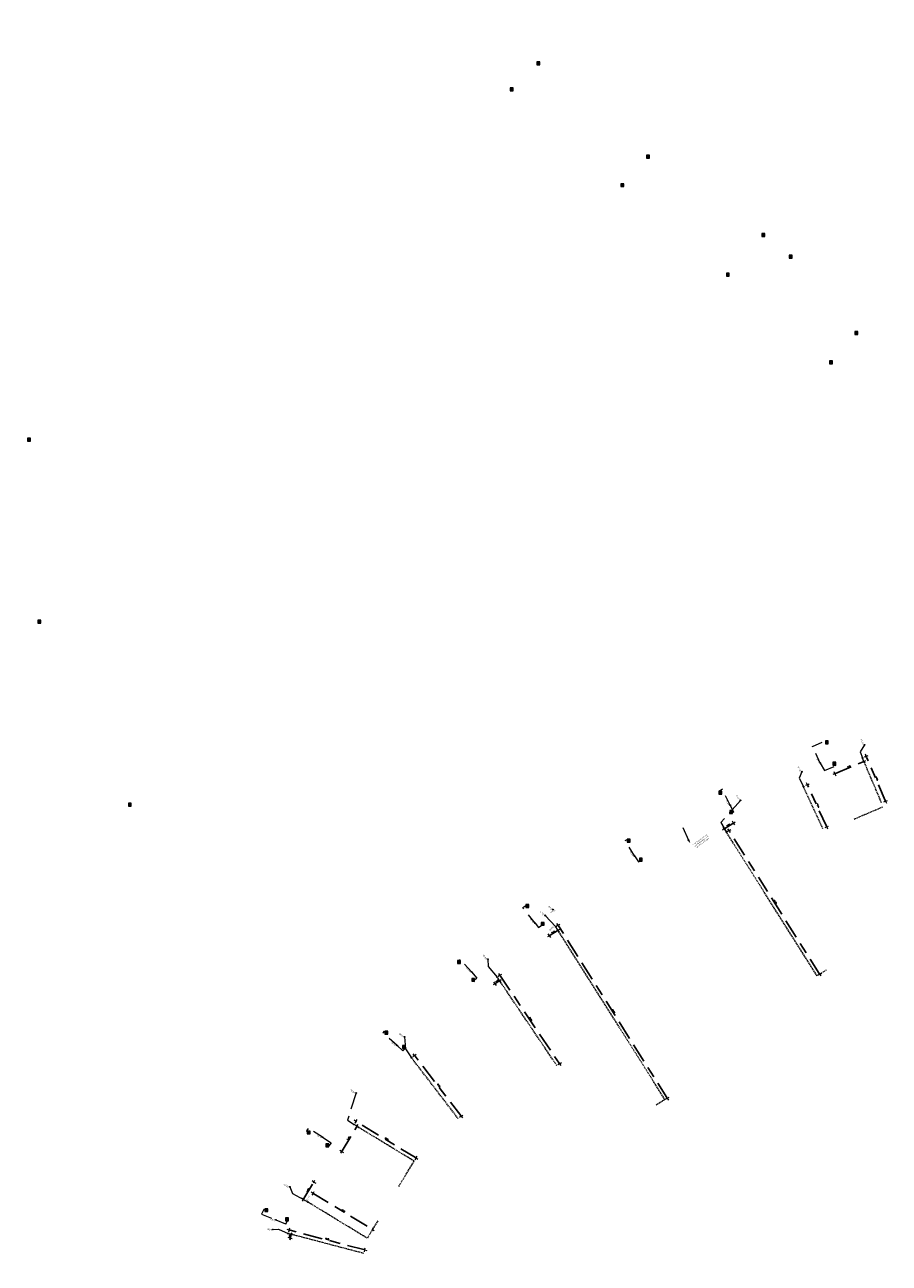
# Model space of a CAD drawing. Header units: inches. Extents: x 0 to 191500, y 0 to 342750.
# Tile 435 of 547: x 188369 to 188574, y 333608 to 333902. Entities that reach past the tile are written whole.
import ezdxf
from ezdxf.enums import TextEntityAlignment as Align

# ---------------------------------------------------------------- set-up
doc = ezdxf.new("R2010")
doc.units = ezdxf.units.IN
doc.header["$MEASUREMENT"] = 0
for name, pattern in [('RI-GWA_HUISAANSLUITING', [23, 4, -1.8, 2.6, -1.8, 4.6, -1.8, 4.6, -1.8]), ('RI-HWA_KOLKAANSLUITING', [4.3, 2.5, -1.8]), ('STIPPELFIJN', [0.375, 0.25, -0.125])]:
    doc.linetypes.add(name, pattern=pattern)
doc.layers.get('0').update_dxf_attribs({"lineweight": 20})
doc.layers.get('DefPoints').update_dxf_attribs({"lineweight": 20})
for name, color, linetype, lineweight in [('ECW', 150, 'Continuous', 20), ('LOODLIJN', 11, 'STIPPELFIJN', 20), ('N-WE-RI-GWA-MAATVOERING-T25', 30, 'RI-GWA_HUISAANSLUITING', 20), ('N-WE-RI-GWA_HUISAANSLUITING', 30, 'RI-GWA_HUISAANSLUITING', 20), ('N-WE-RI-GWA_RIOOLPUT_ONTSTOPPINGSPUT-G', 30, 'Continuous', 20), ('N-WE-RI-HWA_KOLK-S', 150, 'Continuous', 20), ('N-WE-RI-HWA_KOLKAANSLUITING', 150, 'RI-HWA_KOLKAANSLUITING', 20), ('N-WE-RI-INLAAT', 7, 'Continuous', 20), ('Tekst algemeen', 7, 'Continuous', 20)]:
    doc.layers.add(name, color=color, linetype=linetype, lineweight=lineweight)
doc.styles.add('ISO', font='isocpeur.ttf', dxfattribs={"height": 2.5})
doc.styles.add('JaJo Maatvoering', font='romans.shx')
doc.styles.add('Tahoma', font='tahoma.ttf')
doc.dimstyles.new('JaJo 1_200', dxfattribs={"dimtxt": 0.24, "dimasz": 0.2, "dimexe": 1.5, "dimexo": 5, "dimgap": 0.1, "dimtad": 1, "dimzin": 0, "dimdsep": 46, "dimtxsty": 'JaJo Maatvoering', "dimblk": 'JaJo Maatvoering', "dimcen": 0, "dimdle": 1.25, "dimse1": 1, "dimse2": 1, "dimclrd": 1, "dimclre": 1, "dimclrt": 2, "dimadec": 1, "dimazin": 0, "dimtm": 1e-09, "dimtfac": 1.566667, "dimtix": 1, "dimtmove": 2, "dimatfit": 3, "dimfxl": 1.5, "dimtolj": 1, "dimtzin": 0, "dimarcsym": 0})
picture_1 = doc.add_image_def('image1.ecw', size_in_pixel=(220000, 285000))

# ---------------------------------------------------------------- blocks, each defined once
blk = doc.blocks.new('*U5866')
at = {"const_width": 0.1}
blk.add_lwpolyline([(-0.05, 0, 1), (0.05, 0, 1)], format="xyb", close=True, dxfattribs=at)
blk = doc.blocks.new('*U5869')
at = {"const_width": 0.1}
blk.add_lwpolyline([(-0.05, 0, 1), (0.05, 0, 1)], format="xyb", close=True, dxfattribs=at)
blk = doc.blocks.new('*U5872')
at = {"const_width": 0.1}
blk.add_lwpolyline([(-0.05, 0, 1), (0.05, 0, 1)], format="xyb", close=True, dxfattribs=at)
blk = doc.blocks.new('*U5875')
at = {"const_width": 0.1}
blk.add_lwpolyline([(-0.05, 0, 1), (0.05, 0, 1)], format="xyb", close=True, dxfattribs=at)
blk = doc.blocks.new('*U5878')
at = {"const_width": 0.1}
blk.add_lwpolyline([(-0.05, 0, 1), (0.05, 0, 1)], format="xyb", close=True, dxfattribs=at)
blk = doc.blocks.new('*U5818')
at = {"const_width": 0.1}
blk.add_lwpolyline([(-0.05, 0, 1), (0.05, 0, 1)], format="xyb", close=True, dxfattribs=at)
blk = doc.blocks.new('*U5821')
at = {"const_width": 0.1}
blk.add_lwpolyline([(-0.05, 0, 1), (0.05, 0, 1)], format="xyb", close=True, dxfattribs=at)
blk = doc.blocks.new('*U5824')
at = {"const_width": 0.1}
blk.add_lwpolyline([(-0.05, 0, 1), (0.05, 0, 1)], format="xyb", close=True, dxfattribs=at)
blk = doc.blocks.new('*U5827')
at = {"const_width": 0.1}
blk.add_lwpolyline([(-0.05, 0, 1), (0.05, 0, 1)], format="xyb", close=True, dxfattribs=at)
blk = doc.blocks.new('*U5830')
at = {"const_width": 0.1}
blk.add_lwpolyline([(-0.05, 0, 1), (0.05, 0, 1)], format="xyb", close=True, dxfattribs=at)
blk = doc.blocks.new('*U5833')
at = {"const_width": 0.1}
blk.add_lwpolyline([(-0.05, 0, 1), (0.05, 0, 1)], format="xyb", close=True, dxfattribs=at)
blk = doc.blocks.new('*U5836')
at = {"const_width": 0.1}
blk.add_lwpolyline([(-0.05, 0, 1), (0.05, 0, 1)], format="xyb", close=True, dxfattribs=at)
blk = doc.blocks.new('*U5710')
at = {"const_width": 0.1}
blk.add_lwpolyline([(-0.05, 0, 1), (0.05, 0, 1)], format="xyb", close=True, dxfattribs=at)
blk = doc.blocks.new('*U5713')
at = {"const_width": 0.1}
blk.add_lwpolyline([(-0.05, 0, 1), (0.05, 0, 1)], format="xyb", close=True, dxfattribs=at)
blk = doc.blocks.new('*U5716')
at = {"const_width": 0.1}
blk.add_lwpolyline([(-0.05, 0, 1), (0.05, 0, 1)], format="xyb", close=True, dxfattribs=at)
blk = doc.blocks.new('*U5719')
at = {"const_width": 0.1}
blk.add_lwpolyline([(-0.05, 0, 1), (0.05, 0, 1)], format="xyb", close=True, dxfattribs=at)
blk = doc.blocks.new('*U5779')
at = {"const_width": 0.1}
blk.add_lwpolyline([(-0.05, 0, 1), (0.05, 0, 1)], format="xyb", close=True, dxfattribs=at)
blk = doc.blocks.new('*U5764')
at = {"const_width": 0.1}
blk.add_lwpolyline([(-0.05, 0, 1), (0.05, 0, 1)], format="xyb", close=True, dxfattribs=at)
blk = doc.blocks.new('JaJo Maatvoering')
at = {"color": 0}
for p, q in [((-1, 0), (0, 0)), ((0, 0), (0, 2.5)), ((0, 0), (2.5, 0)), ((0, 0), (0, -2.5))]:
    blk.add_line(p, q, dxfattribs=at)
at = {"color": 0, "const_width": 0.5}
blk.add_lwpolyline([(-0.25, 0, 1), (0.25, 0, 1)], format="xyb", close=True, dxfattribs=at)
blk = doc.blocks.new('*D5917')
at = {"layer": 'DefPoints', "color": 0, "transparency": 16777216}
for p in [(188567.99, 333728.15), (188568.91, 333728.54), (188572.55, 333717.48)]:
    blk.add_point(p, dxfattribs=at)
at = {"layer": 'N-WE-RI-GWA-MAATVOERING-T25', "color": 1, "lineweight": -2, "transparency": 16777216}
blk.add_line((188573.39, 333718.05), (188568.99, 333728.35), dxfattribs=at)
at = {"layer": 'N-WE-RI-GWA-MAATVOERING-T25', "color": 1, "lineweight": -2, "transparency": 16777216, "xscale": 0.2, "yscale": 0.2, "zscale": 0.2}
for p, rotation in [((188568.91, 333728.54), 113.1446185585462), ((188573.47, 333717.87), 293.1446185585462)]:
    blk.add_blockref('JaJo Maatvoering', p, dxfattribs=dict(at, rotation=rotation))
at = {"layer": 'N-WE-RI-GWA-MAATVOERING-T25', "color": 2, "transparency": 16777216, "insert": (188571.39, 333723.29), "char_height": 0.24, "attachment_point": 5, "rotation": 293.1446, "style": 'JaJo Maatvoering'}
blk.add_mtext('\\A1;11.60', dxfattribs=at)
blk = doc.blocks.new('*D5918')
at = {"layer": 'DefPoints', "color": 0, "transparency": 16777216}
for p in [(188568.35, 333727.32), (188572.92, 333716.57), (188566.02, 333713.64)]:
    blk.add_point(p, dxfattribs=at)
at = {"layer": 'N-WE-RI-GWA-MAATVOERING-T25', "color": 1, "lineweight": -2, "transparency": 16777216}
blk.add_line((188561.63, 333724.46), (188568.16, 333727.24), dxfattribs=at)
at = {"layer": 'N-WE-RI-GWA-MAATVOERING-T25', "color": 1, "lineweight": -2, "transparency": 16777216, "xscale": 0.2, "yscale": 0.2, "zscale": 0.2}
for p, rotation in [((188568.35, 333727.32), 23.04301663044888), ((188561.45, 333724.38), 203.0430166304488)]:
    blk.add_blockref('JaJo Maatvoering', p, dxfattribs=dict(at, rotation=rotation))
at = {"layer": 'N-WE-RI-GWA-MAATVOERING-T25', "color": 2, "transparency": 16777216, "insert": (188564.81, 333726.06), "char_height": 0.24, "attachment_point": 5, "rotation": 23.043, "style": 'JaJo Maatvoering'}
blk.add_mtext('\\A1;7.50', dxfattribs=at)
blk = doc.blocks.new('*D5919')
at = {"layer": 'DefPoints', "color": 0, "transparency": 16777216}
for p in [(188554, 333721.34), (188554.92, 333721.77), (188558.6, 333711.35)]:
    blk.add_point(p, dxfattribs=at)
at = {"layer": 'N-WE-RI-GWA-MAATVOERING-T25', "color": 1, "lineweight": -2, "transparency": 16777216}
blk.add_line((188559.43, 333711.95), (188555, 333721.58), dxfattribs=at)
at = {"layer": 'N-WE-RI-GWA-MAATVOERING-T25', "color": 1, "lineweight": -2, "transparency": 16777216, "xscale": 0.2, "yscale": 0.2, "zscale": 0.2}
for p, rotation in [((188554.92, 333721.77), 114.7096366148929), ((188559.51, 333711.77), 294.7096366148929)]:
    blk.add_blockref('JaJo Maatvoering', p, dxfattribs=dict(at, rotation=rotation))
at = {"layer": 'N-WE-RI-GWA-MAATVOERING-T25', "color": 2, "transparency": 16777216, "insert": (188557.42, 333716.86), "char_height": 0.24, "attachment_point": 5, "rotation": 294.7096, "style": 'JaJo Maatvoering'}
blk.add_mtext('\\A1;11.00', dxfattribs=at)
blk = doc.blocks.new('*D5920')
at = {"layer": 'DefPoints', "color": 0, "transparency": 16777216}
for p in [(188535.71, 333710.5), (188536.34, 333710.9), (188557.22, 333676.42)]:
    blk.add_point(p, dxfattribs=at)
at = {"layer": 'N-WE-RI-GWA-MAATVOERING-T25', "color": 1, "lineweight": -2, "transparency": 16777216}
blk.add_line((188557.74, 333676.99), (188536.45, 333710.73), dxfattribs=at)
at = {"layer": 'N-WE-RI-GWA-MAATVOERING-T25', "color": 1, "lineweight": -2, "transparency": 16777216, "xscale": 0.2, "yscale": 0.2, "zscale": 0.2}
for p, rotation in [((188536.34, 333710.9), 122.2605565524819), ((188557.85, 333676.82), 302.2605565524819)]:
    blk.add_blockref('JaJo Maatvoering', p, dxfattribs=dict(at, rotation=rotation))
at = {"layer": 'N-WE-RI-GWA-MAATVOERING-T25', "color": 2, "transparency": 16777216, "insert": (188547.28, 333693.98), "char_height": 0.24, "attachment_point": 5, "rotation": 302.2606, "style": 'JaJo Maatvoering'}
blk.add_mtext('\\A1;40.30', dxfattribs=at)
blk = doc.blocks.new('*D5921')
at = {"layer": 'DefPoints', "color": 0, "transparency": 16777216}
for p in [(188535.21, 333711.29), (188557.22, 333676.42), (188559.42, 333677.81)]:
    blk.add_point(p, dxfattribs=at)
at = {"layer": 'N-WE-RI-GWA-MAATVOERING-T25', "color": 1, "lineweight": -2, "transparency": 16777216}
blk.add_line((188537.24, 333712.57), (188535.38, 333711.4), dxfattribs=at)
at = {"layer": 'N-WE-RI-GWA-MAATVOERING-T25', "color": 1, "lineweight": -2, "transparency": 16777216, "xscale": 0.2, "yscale": 0.2, "zscale": 0.2}
for p, rotation in [((188535.21, 333711.29), 212.2620016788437), ((188537.41, 333712.68), 32.2620016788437)]:
    blk.add_blockref('JaJo Maatvoering', p, dxfattribs=dict(at, rotation=rotation))
at = {"layer": 'N-WE-RI-GWA-MAATVOERING-T25', "color": 2, "transparency": 16777216, "insert": (188536.19, 333712.17), "char_height": 0.24, "attachment_point": 5, "rotation": 32.262, "style": 'JaJo Maatvoering'}
blk.add_mtext('\\A1;2.60', dxfattribs=at)
blk = doc.blocks.new('*D5922')
at = {"layer": 'DefPoints', "color": 0, "transparency": 16777216}
for p in [(188495.23, 333688.08), (188495.77, 333688.43), (188521.16, 333647.03)]:
    blk.add_point(p, dxfattribs=at)
at = {"layer": 'N-WE-RI-GWA-MAATVOERING-T25', "color": 1, "lineweight": -2, "transparency": 16777216}
blk.add_line((188521.59, 333647.55), (188495.88, 333688.26), dxfattribs=at)
at = {"layer": 'N-WE-RI-GWA-MAATVOERING-T25', "color": 1, "lineweight": -2, "transparency": 16777216, "xscale": 0.2, "yscale": 0.2, "zscale": 0.2}
for p, rotation in [((188495.77, 333688.43), 122.2809564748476), ((188521.7, 333647.38), 302.2809564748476)]:
    blk.add_blockref('JaJo Maatvoering', p, dxfattribs=dict(at, rotation=rotation))
at = {"layer": 'N-WE-RI-GWA-MAATVOERING-T25', "color": 2, "transparency": 16777216, "insert": (188508.92, 333668.02), "char_height": 0.24, "attachment_point": 5, "rotation": 302.281, "style": 'JaJo Maatvoering'}
blk.add_mtext('\\A1;48.55', dxfattribs=at)
blk = doc.blocks.new('*D5923')
at = {"layer": 'DefPoints', "color": 0, "transparency": 16777216}
for p in [(188495.76, 333687.23), (188521.11, 333647.1), (188519.08, 333645.82)]:
    blk.add_point(p, dxfattribs=at)
at = {"layer": 'N-WE-RI-GWA-MAATVOERING-T25', "color": 1, "lineweight": -2, "transparency": 16777216}
blk.add_line((188493.9, 333686.06), (188495.59, 333687.13), dxfattribs=at)
at = {"layer": 'N-WE-RI-GWA-MAATVOERING-T25', "color": 1, "lineweight": -2, "transparency": 16777216, "xscale": 0.2, "yscale": 0.2, "zscale": 0.2}
for p, rotation in [((188495.76, 333687.23), 32.28095647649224), ((188493.73, 333685.95), 212.2809564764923)]:
    blk.add_blockref('JaJo Maatvoering', p, dxfattribs=dict(at, rotation=rotation))
at = {"layer": 'N-WE-RI-GWA-MAATVOERING-T25', "color": 2, "transparency": 16777216, "insert": (188494.63, 333686.78), "char_height": 0.24, "attachment_point": 5, "rotation": 32.281, "style": 'JaJo Maatvoering'}
blk.add_mtext('\\A1;2.40', dxfattribs=at)
blk = doc.blocks.new('*D5924')
at = {"layer": 'DefPoints', "color": 0, "transparency": 16777216}
for p in [(188481.33, 333676.11), (188496.14, 333655.58), (188495.49, 333655.14)]:
    blk.add_point(p, dxfattribs=at)
at = {"layer": 'N-WE-RI-GWA-MAATVOERING-T25', "color": 1, "lineweight": -2, "transparency": 16777216}
blk.add_line((188482.1, 333676.38), (188496.03, 333655.74), dxfattribs=at)
at = {"layer": 'N-WE-RI-GWA-MAATVOERING-T25', "color": 1, "lineweight": -2, "transparency": 16777216, "xscale": 0.2, "yscale": 0.2, "zscale": 0.2}
for p, rotation in [((188481.98, 333676.55), 124.0152324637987), ((188496.14, 333655.58), 304.0152324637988)]:
    blk.add_blockref('JaJo Maatvoering', p, dxfattribs=dict(at, rotation=rotation))
at = {"layer": 'N-WE-RI-GWA-MAATVOERING-T25', "color": 2, "transparency": 16777216, "insert": (188489.24, 333666.19), "char_height": 0.24, "attachment_point": 5, "rotation": 304.0152, "style": 'JaJo Maatvoering'}
blk.add_mtext('\\A1;25.30', dxfattribs=at)
blk = doc.blocks.new('*D5888')
at = {"layer": 'DefPoints', "color": 0, "transparency": 16777216}
for p in [(188481.89, 333675.28), (188494.41, 333654.41), (188495.49, 333655.14)]:
    blk.add_point(p, dxfattribs=at)
at = {"layer": 'N-WE-RI-GWA-MAATVOERING-T25', "color": 1, "lineweight": -2, "transparency": 16777216}
blk.add_line((188480.98, 333674.66), (188481.73, 333675.17), dxfattribs=at)
at = {"layer": 'N-WE-RI-GWA-MAATVOERING-T25', "color": 1, "lineweight": -2, "transparency": 16777216, "xscale": 0.2, "yscale": 0.2, "zscale": 0.2}
for p, rotation in [((188481.89, 333675.28), 34.01523246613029), ((188480.82, 333674.55), 214.0152324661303)]:
    blk.add_blockref('JaJo Maatvoering', p, dxfattribs=dict(at, rotation=rotation))
at = {"layer": 'N-WE-RI-GWA-MAATVOERING-T25', "color": 2, "transparency": 16777216, "insert": (188481.23, 333675.1), "char_height": 0.24, "attachment_point": 5, "rotation": 34.0152, "style": 'JaJo Maatvoering'}
blk.add_mtext('\\A1;1.30', dxfattribs=at)
blk = doc.blocks.new('*D5889')
at = {"layer": 'DefPoints', "color": 0, "transparency": 16777216}
for p in [(188461.01, 333656.99), (188461.73, 333657.54), (188472.08, 333642.55)]:
    blk.add_point(p, dxfattribs=at)
at = {"layer": 'N-WE-RI-GWA-MAATVOERING-T25', "color": 1, "lineweight": -2, "transparency": 16777216}
blk.add_line((188472.67, 333643.26), (188461.85, 333657.38), dxfattribs=at)
at = {"layer": 'N-WE-RI-GWA-MAATVOERING-T25', "color": 1, "lineweight": -2, "transparency": 16777216, "xscale": 0.2, "yscale": 0.2, "zscale": 0.2}
for p, rotation in [((188461.73, 333657.54), 127.4639722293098), ((188472.8, 333643.1), 307.4639722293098)]:
    blk.add_blockref('JaJo Maatvoering', p, dxfattribs=dict(at, rotation=rotation))
at = {"layer": 'N-WE-RI-GWA-MAATVOERING-T25', "color": 2, "transparency": 16777216, "insert": (188467.44, 333650.45), "char_height": 0.24, "attachment_point": 5, "rotation": 307.464, "style": 'JaJo Maatvoering'}
blk.add_mtext('\\A1;18.20', dxfattribs=at)
blk = doc.blocks.new('*D5890')
at = {"layer": 'DefPoints', "color": 0, "transparency": 16777216}
for p in [(188447.36, 333641.14), (188447.82, 333641.89), (188461.63, 333632.45)]:
    blk.add_point(p, dxfattribs=at)
at = {"layer": 'N-WE-RI-GWA-MAATVOERING-T25', "color": 1, "lineweight": -2, "transparency": 16777216}
blk.add_line((188461.91, 333633.31), (188447.99, 333641.79), dxfattribs=at)
at = {"layer": 'N-WE-RI-GWA-MAATVOERING-T25', "color": 1, "lineweight": -2, "transparency": 16777216, "xscale": 0.2, "yscale": 0.2, "zscale": 0.2}
for p, rotation in [((188447.82, 333641.89), 148.6728588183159), ((188462.08, 333633.21), 328.6728588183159)]:
    blk.add_blockref('JaJo Maatvoering', p, dxfattribs=dict(at, rotation=rotation))
at = {"layer": 'N-WE-RI-GWA-MAATVOERING-T25', "color": 2, "transparency": 16777216, "insert": (188455.07, 333637.74), "char_height": 0.24, "attachment_point": 5, "rotation": 328.6729, "style": 'JaJo Maatvoering'}
blk.add_mtext('\\A1;16.70', dxfattribs=at)
blk = doc.blocks.new('*D5891')
at = {"layer": 'DefPoints', "color": 0, "transparency": 16777216}
for p in [(188448.05, 333640.72), (188461.63, 333632.45), (188457.99, 333626.47)]:
    blk.add_point(p, dxfattribs=at)
at = {"layer": 'N-WE-RI-GWA-MAATVOERING-T25', "color": 1, "lineweight": -2, "transparency": 16777216}
blk.add_line((188444.51, 333634.91), (188447.95, 333640.55), dxfattribs=at)
at = {"layer": 'N-WE-RI-GWA-MAATVOERING-T25', "color": 1, "lineweight": -2, "transparency": 16777216, "xscale": 0.2, "yscale": 0.2, "zscale": 0.2}
for p, rotation in [((188448.05, 333640.72), 58.67285881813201), ((188444.41, 333634.74), 238.672858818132)]:
    blk.add_blockref('JaJo Maatvoering', p, dxfattribs=dict(at, rotation=rotation))
at = {"layer": 'N-WE-RI-GWA-MAATVOERING-T25', "color": 2, "transparency": 16777216, "insert": (188446.04, 333637.84), "char_height": 0.24, "attachment_point": 5, "rotation": 58.6729, "style": 'JaJo Maatvoering'}
blk.add_mtext('\\A1;7.00', dxfattribs=at)
blk = doc.blocks.new('*D5892')
at = {"layer": 'DefPoints', "color": 0, "transparency": 16777216}
for p in [(188437.84, 333627.5), (188453, 333618.27), (188450.5, 333614.17)]:
    blk.add_point(p, dxfattribs=at)
at = {"layer": 'N-WE-RI-GWA-MAATVOERING-T25', "color": 1, "lineweight": -2, "transparency": 16777216}
blk.add_line((188435.45, 333623.57), (188437.74, 333627.33), dxfattribs=at)
at = {"layer": 'N-WE-RI-GWA-MAATVOERING-T25', "color": 1, "lineweight": -2, "transparency": 16777216, "xscale": 0.2, "yscale": 0.2, "zscale": 0.2}
for p, rotation in [((188437.84, 333627.5), 58.67285881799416), ((188435.35, 333623.4), 238.6728588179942)]:
    blk.add_blockref('JaJo Maatvoering', p, dxfattribs=dict(at, rotation=rotation))
at = {"layer": 'N-WE-RI-GWA-MAATVOERING-T25', "color": 2, "transparency": 16777216, "insert": (188436.41, 333625.56), "char_height": 0.24, "attachment_point": 5, "rotation": 58.6729, "style": 'JaJo Maatvoering'}
blk.add_mtext('\\A1;4.80', dxfattribs=at)
blk = doc.blocks.new('*D5893')
at = {"layer": 'DefPoints', "color": 0, "transparency": 16777216}
for p in [(188436.41, 333622.75), (188450.5, 333614.17), (188451.75, 333616.22)]:
    blk.add_point(p, dxfattribs=at)
at = {"layer": 'N-WE-RI-GWA-MAATVOERING-T25', "color": 1, "lineweight": -2, "transparency": 16777216}
blk.add_line((188437.82, 333624.7), (188451.58, 333616.33), dxfattribs=at)
at = {"layer": 'N-WE-RI-GWA-MAATVOERING-T25', "color": 1, "lineweight": -2, "transparency": 16777216, "xscale": 0.2, "yscale": 0.2, "zscale": 0.2}
for p, rotation in [((188437.65, 333624.8), 148.6715985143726), ((188451.75, 333616.22), 328.6715985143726)]:
    blk.add_blockref('JaJo Maatvoering', p, dxfattribs=dict(at, rotation=rotation))
at = {"layer": 'N-WE-RI-GWA-MAATVOERING-T25', "color": 2, "transparency": 16777216, "insert": (188444.82, 333620.7), "char_height": 0.24, "attachment_point": 5, "rotation": 328.6716, "style": 'JaJo Maatvoering'}
blk.add_mtext('\\A1;16.50', dxfattribs=at)
blk = doc.blocks.new('*D5894')
at = {"layer": 'DefPoints', "color": 0, "transparency": 16777216}
for p in [(188431.76, 333615.27), (188431.98, 333616.11), (188449.66, 333610.57)]:
    blk.add_point(p, dxfattribs=at)
at = {"layer": 'N-WE-RI-GWA-MAATVOERING-T25', "color": 1, "lineweight": -2, "transparency": 16777216}
blk.add_line((188449.68, 333611.46), (188432.18, 333616.05), dxfattribs=at)
at = {"layer": 'N-WE-RI-GWA-MAATVOERING-T25', "color": 1, "lineweight": -2, "transparency": 16777216, "xscale": 0.2, "yscale": 0.2, "zscale": 0.2}
for p, rotation in [((188431.98, 333616.11), 165.3112132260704), ((188449.88, 333611.41), 345.3112132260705)]:
    blk.add_blockref('JaJo Maatvoering', p, dxfattribs=dict(at, rotation=rotation))
at = {"layer": 'N-WE-RI-GWA-MAATVOERING-T25', "color": 2, "transparency": 16777216, "insert": (188440.99, 333613.97), "char_height": 0.24, "attachment_point": 5, "rotation": 345.3112, "style": 'JaJo Maatvoering'}
blk.add_mtext('\\A1;18.50', dxfattribs=at)
blk = doc.blocks.new('*D5884')
at = {"layer": 'DefPoints', "color": 0, "transparency": 16777216}
for p in [(188432.24, 333614.21), (188449.43, 333609.7), (188449.66, 333610.57)]:
    blk.add_point(p, dxfattribs=at)
at = {"layer": 'N-WE-RI-GWA-MAATVOERING-T25', "color": 1, "lineweight": -2, "transparency": 16777216}
for p, q in [((188432.46, 333615.08), (188432.24, 333614.21)), ((188432.51, 333615.28), (188432.57, 333615.47)), ((188432.19, 333614.02), (188432.13, 333613.82))]:
    blk.add_line(p, q, dxfattribs=at)
at = {"layer": 'N-WE-RI-GWA-MAATVOERING-T25', "color": 1, "lineweight": -2, "transparency": 16777216, "xscale": 0.2, "yscale": 0.2, "zscale": 0.2}
for p, rotation in [((188432.24, 333614.21), 75.311213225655), ((188432.46, 333615.08), 255.311213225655)]:
    blk.add_blockref('JaJo Maatvoering', p, dxfattribs=dict(at, rotation=rotation))
at = {"layer": 'N-WE-RI-GWA-MAATVOERING-T25', "color": 2, "transparency": 16777216, "insert": (188432.14, 333614.7), "char_height": 0.24, "attachment_point": 5, "rotation": 75.3112, "style": 'JaJo Maatvoering'}
blk.add_mtext('\\A1;0.90', dxfattribs=at)
blk = doc.blocks.new('A$C2C270354')
h = blk.add_hatch(color=256)
h.dxf.hatch_style = 1
edge = h.paths.add_edge_path()
edge.add_arc((0, 0), 0.1, 0, 360)
blk.add_circle((0, 0), 0.1)

msp = doc.modelspace()

# ---------------------------------------------------------------- linework, layer by layer
at = {"layer": 'LOODLIJN'}
for p, q in [((188572.53917, 333717.47289), (188567.99337, 333728.14509)), ((188558.595, 333711.35), (188553.99678, 333721.34282)), ((188566.018, 333713.637), (188572.91958, 333716.57267)), ((188557.2224, 333676.42314), (188535.71145, 333710.50201)), ((188521.15586, 333647.03461), (188495.2267, 333688.08069)), ((188495.48656, 333655.13824), (188481.3334, 333676.10913)), ((188559.421, 333677.811), (188557.2224, 333676.42314)), ((188472.079, 333642.548), (188461.00862, 333656.99399)), ((188519.084, 333645.821), (188521.11288, 333647.10266)), ((188461.62647, 333632.45349), (188447.35909, 333641.13745)), ((188457.987, 333626.474), (188461.62647, 333632.45349)), ((188450.50037, 333614.17378), (188436.40605, 333622.75283)), ((188452.996, 333618.274), (188450.50037, 333614.17378)), ((188449.65821, 333610.57459), (188431.76284, 333615.26561))]:
    msp.add_line(p, q, dxfattribs=at)
at = {"layer": 'N-WE-RI-GWA_HUISAANSLUITING'}
for points in [[(188568.45648, 333731.24942), (188567.43604, 333729.6063), (188568.03539, 333728.1688)], [(188553.59386, 333724.86716), (188553.00889, 333723.34298), (188553.99678, 333721.34282)], [(188539.07333, 333718.07056), (188534.40974, 333712.79362), (188535.71145, 333710.50201)]]:
    msp.add_lwpolyline(points, dxfattribs=at)
for points, elevation in [([(188525.369, 333711.656), (188526.72, 333708.64), (188526.9295, 333708.1612)], 47.568), ([(188492.68766, 333690.77174), (188495.2267, 333688.08069)], 47.554), ([(188479.11381, 333680.37172), (188479.17525, 333678.62358), (188481.3334, 333676.10913)], 47.554), ([(188459.35695, 333661.95183), (188459.61347, 333659.08861), (188461.00862, 333656.99399)], 47.558), ([(188447.85776, 333648.62784), (188445.80499, 333642.19215), (188447.36314, 333641.13498)], 47.558), ([(188432.10337, 333626.37543), (188432.72724, 333624.76725), (188436.40605, 333622.75283)], 47.51), ([(188428.08418, 333616.24014), (188429.45742, 333616.29155), (188431.76284, 333615.26561)], 47.393)]:
    msp.add_lwpolyline(points, dxfattribs=dict(at, elevation=elevation))
at = {"layer": 'N-WE-RI-GWA_RIOOLPUT_ONTSTOPPINGSPUT-G'}
for p, q in [((188568.12551, 333728.21213), (188567.94526, 333728.12547)), ((188567.99206, 333728.25893), (188568.07871, 333728.07868)), ((188554.08691, 333721.38614), (188553.90666, 333721.29949)), ((188553.95345, 333721.43294), (188554.04011, 333721.25269)), ((188526.80313, 333708.68033, 47.668), (188526.62287, 333708.59367, 47.668)), ((188526.66967, 333708.72713, 47.668), (188526.75633, 333708.54687, 47.668)), ((188535.80158, 333710.54534), (188535.62133, 333710.45868)), ((188535.66813, 333710.59214), (188535.75478, 333710.41188)), ((188495.31683, 333688.12402, 47.554), (188495.13657, 333688.03736, 47.554)), ((188495.18337, 333688.17082, 47.554), (188495.27003, 333687.99057, 47.554)), ((188481.42353, 333676.15245, 47.554), (188481.24327, 333676.0658, 47.554)), ((188481.29007, 333676.19925, 47.554), (188481.37673, 333676.019, 47.554)), ((188461.09875, 333657.03732), (188460.9185, 333656.95067)), ((188460.9653, 333657.08412), (188461.05195, 333656.90387)), ((188447.45327, 333641.17831), (188447.27302, 333641.09165)), ((188447.31982, 333641.22511), (188447.40647, 333641.04486)), ((188436.49617, 333622.79616, 47.51), (188436.31592, 333622.7095, 47.51)), ((188436.36272, 333622.84296, 47.51), (188436.44937, 333622.66271, 47.51)), ((188431.85297, 333615.30893, 47.393), (188431.67271, 333615.22228, 47.393)), ((188431.71951, 333615.35573, 47.393), (188431.80617, 333615.17548, 47.393))]:
    msp.add_line(p, q, dxfattribs=at)
for centre in [(188568.03539, 333728.1688), (188553.99678, 333721.34282), (188526.713, 333708.637, 47.668), (188535.71145, 333710.50201), (188495.2267, 333688.08069, 47.554), (188481.3334, 333676.10913, 47.554), (188461.00862, 333656.99399), (188447.36314, 333641.13498), (188436.40605, 333622.75283, 47.51), (188431.76284, 333615.26561, 47.393)]:
    msp.add_circle(centre, 0.1, dxfattribs=at)
at = {"layer": 'N-WE-RI-HWA_KOLK-S'}
for p, q in [((188490.75752, 333893.32697), (188490.75603, 333892.63052)), ((188490.75603, 333892.63052), (188491.45397, 333893.32548)), ((188490.75752, 333893.32697), (188491.45248, 333892.62903)), ((188491.45397, 333893.32548), (188490.75752, 333893.32697)), ((188491.45248, 333892.62903), (188491.45397, 333893.32548)), ((188490.75603, 333892.63052), (188491.45248, 333892.62903)), ((188484.43852, 333887.14297), (188484.43703, 333886.44652)), ((188484.43703, 333886.44652), (188485.13497, 333887.14148)), ((188484.43703, 333886.44652), (188485.13348, 333886.44503)), ((188484.43852, 333887.14297), (188485.13348, 333886.44503)), ((188485.13497, 333887.14148), (188484.43852, 333887.14297)), ((188485.13348, 333886.44503), (188485.13497, 333887.14148)), ((188516.75752, 333871.18097), (188516.75603, 333870.48452)), ((188516.75603, 333870.48452), (188517.45397, 333871.17948)), ((188516.75603, 333870.48452), (188517.45248, 333870.48303)), ((188516.75752, 333871.18097), (188517.45248, 333870.48303)), ((188517.45397, 333871.17948), (188516.75752, 333871.18097)), ((188517.45248, 333870.48303), (188517.45397, 333871.17948)), ((188510.69652, 333864.39797), (188510.69503, 333863.70152)), ((188510.69503, 333863.70152), (188511.39297, 333864.39648)), ((188510.69652, 333864.39797), (188511.39148, 333863.70003)), ((188511.39297, 333864.39648), (188510.69652, 333864.39797)), ((188511.39148, 333863.70003), (188511.39297, 333864.39648)), ((188510.69503, 333863.70152), (188511.39148, 333863.70003)), ((188544.11952, 333852.55097), (188544.11803, 333851.85452)), ((188544.11803, 333851.85452), (188544.81597, 333852.54948)), ((188544.11952, 333852.55097), (188544.81448, 333851.85303)), ((188544.81597, 333852.54948), (188544.11952, 333852.55097)), ((188544.81448, 333851.85303), (188544.81597, 333852.54948)), ((188544.11803, 333851.85452), (188544.81448, 333851.85303)), ((188550.62552, 333847.41297), (188550.62403, 333846.71652)), ((188550.62403, 333846.71652), (188551.32197, 333847.41148)), ((188550.62403, 333846.71652), (188551.32048, 333846.71503)), ((188550.62552, 333847.41297), (188551.32048, 333846.71503)), ((188551.32197, 333847.41148), (188550.62552, 333847.41297)), ((188551.32048, 333846.71503), (188551.32197, 333847.41148)), ((188535.71352, 333843.17897), (188535.71203, 333842.48252)), ((188535.71203, 333842.48252), (188536.40997, 333843.17748)), ((188535.71203, 333842.48252), (188536.40848, 333842.48103)), ((188535.71352, 333843.17897), (188536.40848, 333842.48103)), ((188536.40997, 333843.17748), (188535.71352, 333843.17897)), ((188536.40848, 333842.48103), (188536.40997, 333843.17748)), ((188566.19652, 333829.31597), (188566.19503, 333828.61952)), ((188566.19503, 333828.61952), (188566.89297, 333829.31448)), ((188566.19503, 333828.61952), (188566.89148, 333828.61803)), ((188566.19652, 333829.31597), (188566.89148, 333828.61803)), ((188566.89297, 333829.31448), (188566.19652, 333829.31597)), ((188566.89148, 333828.61803), (188566.89297, 333829.31448)), ((188560.18452, 333822.35797), (188560.18303, 333821.66152)), ((188560.18303, 333821.66152), (188560.88097, 333822.35648)), ((188560.18303, 333821.66152), (188560.87948, 333821.66003)), ((188560.18452, 333822.35797), (188560.87948, 333821.66003)), ((188560.88097, 333822.35648), (188560.18452, 333822.35797)), ((188560.87948, 333821.66003), (188560.88097, 333822.35648)), ((188369.86752, 333803.99597), (188369.86603, 333803.29952)), ((188369.86603, 333803.29952), (188370.56397, 333803.99448)), ((188369.86603, 333803.29952), (188370.56248, 333803.29803)), ((188369.86752, 333803.99597), (188370.56248, 333803.29803)), ((188370.56397, 333803.99448), (188369.86752, 333803.99597)), ((188370.56248, 333803.29803), (188370.56397, 333803.99448)), ((188372.35152, 333760.81197), (188372.35003, 333760.11552)), ((188372.35003, 333760.11552), (188373.04797, 333760.81048)), ((188372.35003, 333760.11552), (188373.04648, 333760.11403)), ((188372.35152, 333760.81197), (188373.04648, 333760.11403)), ((188373.04797, 333760.81048), (188372.35152, 333760.81197)), ((188373.04648, 333760.11403), (188373.04797, 333760.81048)), ((188559.19383, 333732.15898), (188559.19233, 333731.46252)), ((188559.19233, 333731.46252), (188559.89028, 333732.15748)), ((188559.19383, 333732.15898), (188559.88879, 333731.46103)), ((188559.89028, 333732.15748), (188559.19383, 333732.15898)), ((188559.88879, 333731.46103), (188559.89028, 333732.15748)), ((188559.19233, 333731.46252), (188559.88879, 333731.46103)), ((188560.99416, 333727.1533), (188560.99266, 333726.45685)), ((188560.99266, 333726.45685), (188561.69061, 333727.1518)), ((188560.99266, 333726.45685), (188561.68912, 333726.45535)), ((188560.99416, 333727.1533), (188561.68912, 333726.45535)), ((188561.69061, 333727.1518), (188560.99416, 333727.1533)), ((188561.68912, 333726.45535), (188561.69061, 333727.1518)), ((188533.93558, 333720.2144), (188533.93409, 333719.51795)), ((188533.93409, 333719.51795), (188534.63204, 333720.2129)), ((188533.93558, 333720.2144), (188534.63054, 333719.51645)), ((188534.63204, 333720.2129), (188533.93558, 333720.2144)), ((188534.63054, 333719.51645), (188534.63204, 333720.2129)), ((188393.82452, 333717.40697), (188393.82303, 333716.71052)), ((188393.82303, 333716.71052), (188394.52097, 333717.40548)), ((188393.82452, 333717.40697), (188394.51948, 333716.70903)), ((188394.52097, 333717.40548), (188393.82452, 333717.40697)), ((188394.51948, 333716.70903), (188394.52097, 333717.40548)), ((188533.93409, 333719.51795), (188534.63054, 333719.51645)), ((188393.82303, 333716.71052), (188394.51948, 333716.70903)), ((188536.49305, 333715.64401), (188536.49156, 333714.94756)), ((188536.49156, 333714.94756), (188537.1895, 333715.64251)), ((188536.49156, 333714.94756), (188537.18801, 333714.94606)), ((188536.49305, 333715.64401), (188537.18801, 333714.94606)), ((188537.1895, 333715.64251), (188536.49305, 333715.64401)), ((188537.18801, 333714.94606), (188537.1895, 333715.64251)), ((188512.16859, 333708.86079), (188512.16709, 333708.16434)), ((188512.16709, 333708.16434), (188512.86504, 333708.8593)), ((188512.16709, 333708.16434), (188512.86354, 333708.16284)), ((188512.16859, 333708.86079), (188512.86354, 333708.16284)), ((188512.86504, 333708.8593), (188512.16859, 333708.86079)), ((188512.86354, 333708.16284), (188512.86504, 333708.8593)), ((188515.07276, 333704.32293), (188515.07127, 333703.62648)), ((188515.07127, 333703.62648), (188515.76922, 333704.32144)), ((188515.07127, 333703.62648), (188515.76772, 333703.62498)), ((188515.07276, 333704.32293), (188515.76772, 333703.62498)), ((188515.76922, 333704.32144), (188515.07276, 333704.32293)), ((188515.76772, 333703.62498), (188515.76922, 333704.32144)), ((188488.16071, 333693.36996), (188488.15921, 333692.67351)), ((188488.15921, 333692.67351), (188488.85716, 333693.36847)), ((188488.15921, 333692.67351), (188488.85566, 333692.67202)), ((188488.16071, 333693.36996), (188488.85566, 333692.67202)), ((188488.85716, 333693.36847), (188488.16071, 333693.36996)), ((188488.85566, 333692.67202), (188488.85716, 333693.36847)), ((188491.75392, 333689.12235), (188491.75243, 333688.4259)), ((188491.75243, 333688.4259), (188492.45037, 333689.12085)), ((188491.75243, 333688.4259), (188492.44888, 333688.4244)), ((188491.75392, 333689.12235), (188492.44888, 333688.4244)), ((188492.45037, 333689.12085), (188491.75392, 333689.12235)), ((188492.44888, 333688.4244), (188492.45037, 333689.12085)), ((188471.937, 333680.05609), (188471.93551, 333679.35964)), ((188471.93551, 333679.35964), (188472.63346, 333680.05459)), ((188471.93551, 333679.35964), (188472.63196, 333679.35814)), ((188471.937, 333680.05609), (188472.63196, 333679.35814)), ((188472.63346, 333680.05459), (188471.937, 333680.05609)), ((188472.63196, 333679.35814), (188472.63346, 333680.05459)), ((188475.28301, 333675.82034), (188475.28151, 333675.12389)), ((188475.28151, 333675.12389), (188475.97946, 333675.81884)), ((188475.28301, 333675.82034), (188475.97796, 333675.12239)), ((188475.97946, 333675.81884), (188475.28301, 333675.82034)), ((188475.97796, 333675.12239), (188475.97946, 333675.81884)), ((188475.28151, 333675.12389), (188475.97796, 333675.12239)), ((188454.68768, 333663.27278), (188454.68619, 333662.57633)), ((188454.68619, 333662.57633), (188455.38414, 333663.27128)), ((188454.68619, 333662.57633), (188455.38264, 333662.57483)), ((188454.68768, 333663.27278), (188455.38264, 333662.57483)), ((188455.38414, 333663.27128), (188454.68768, 333663.27278)), ((188455.38264, 333662.57483), (188455.38414, 333663.27128)), ((188458.89094, 333659.86448), (188458.88945, 333659.16803)), ((188458.88945, 333659.16803), (188459.5874, 333659.86299)), ((188458.88945, 333659.16803), (188459.5859, 333659.16653)), ((188458.89094, 333659.86448), (188459.5859, 333659.16653)), ((188459.5874, 333659.86299), (188458.89094, 333659.86448)), ((188459.5859, 333659.16653), (188459.5874, 333659.86299)), ((188436.26678, 333639.60571), (188436.26528, 333638.90926)), ((188436.26528, 333638.90926), (188436.96323, 333639.60422)), ((188436.26528, 333638.90926), (188436.96173, 333638.90776)), ((188436.26678, 333639.60571), (188436.96173, 333638.90776)), ((188436.96323, 333639.60422), (188436.26678, 333639.60571)), ((188436.96173, 333638.90776), (188436.96323, 333639.60422)), ((188440.70647, 333636.53867), (188440.70497, 333635.84221)), ((188440.70497, 333635.84221), (188441.40292, 333636.53717)), ((188440.70497, 333635.84221), (188441.40142, 333635.84072)), ((188440.70647, 333636.53867), (188441.40142, 333635.84072)), ((188441.40292, 333636.53717), (188440.70647, 333636.53867)), ((188441.40142, 333635.84072), (188441.40292, 333636.53717)), ((188426.22582, 333621.17468), (188426.22433, 333620.47823)), ((188426.22433, 333620.47823), (188426.92228, 333621.17318)), ((188426.22433, 333620.47823), (188426.92078, 333620.47673)), ((188426.22582, 333621.17468), (188426.92078, 333620.47673)), ((188426.92228, 333621.17318), (188426.22582, 333621.17468)), ((188426.92078, 333620.47673), (188426.92228, 333621.17318)), ((188431.11264, 333618.96623), (188431.11114, 333618.26978)), ((188431.11114, 333618.26978), (188431.80909, 333618.96474)), ((188431.11114, 333618.26978), (188431.80759, 333618.26828)), ((188431.11264, 333618.96623), (188431.80759, 333618.26828)), ((188431.80909, 333618.96474), (188431.11264, 333618.96623)), ((188431.80759, 333618.26828), (188431.80909, 333618.96474))]:
    msp.add_line(p, q, dxfattribs=at)
at = {"layer": 'N-WE-RI-HWA_KOLKAANSLUITING'}
for points in [[(188558.00238, 333726.93064), (188556.11322, 333730.86679), (188559.3372, 333732.2318), (188559.50661, 333731.97408)], [(188558.00238, 333726.93064), (188559.01392, 333725.12479), (188561.67633, 333726.24744), (188561.445, 333726.655)], [(188536.62795, 333716.92595), (188534.77499, 333720.69076), (188534.05524, 333720.33651), (188534.21339, 333719.99883)], [(188536.62795, 333716.92595), (188537.43799, 333715.24948), (188536.911, 333715.023), (188536.87226, 333715.12168)], [(188426.43392, 333620.86171), (188425.92876, 333620.96184), (188425.42765, 333619.86243), (188428.81291, 333618.52683)], [(188428.81291, 333618.52683), (188431.21806, 333617.52685), (188431.64065, 333618.53154), (188431.57821, 333618.56666)]]:
    msp.add_lwpolyline(points, dxfattribs=at)
for points, elevation in [([(188513.93038, 333704.87014), (188511.68197, 333708.52681), (188512.31612, 333708.88914), (188512.47407, 333708.62325)], 47.568), ([(188513.93038, 333704.87014), (188514.82213, 333703.46401), (188515.52737, 333703.81799), (188515.493, 333703.851)], 47.568), ([(188490.30628, 333688.94718), (188487.41363, 333692.61986), (188488.33496, 333693.30717)], 47.554), ([(188490.30628, 333688.94718), (188491.15288, 333687.91165), (188492.21918, 333688.66381), (188492.19634, 333688.69505)], 47.554), ([(188475.22423, 333677.39159), (188472.56566, 333680.2976), (188472.13132, 333679.91658), (188472.21024, 333679.78622)], 47.554), ([(188475.22423, 333677.39159), (188476.52922, 333675.86575), (188475.83295, 333675.28641), (188475.737, 333675.359)], 47.554), ([(188457.59287, 333659.90781), (188454.25121, 333662.93266), (188454.58763, 333663.28886), (188454.88622, 333663.04147)], 47.558), ([(188457.59287, 333659.90781), (188458.96185, 333658.66866), (188459.53707, 333659.26225), (188459.36634, 333659.41333)], 47.558), ([(188439.85811, 333638.15142), (188436.49131, 333640.2024), (188436.11679, 333639.61539), (188436.51047, 333639.36422)], 47.51), ([(188439.85811, 333638.15142), (188441.90087, 333636.78862), (188441.38303, 333636.07262), (188441.1972, 333636.10792)], 47.51)]:
    msp.add_lwpolyline(points, dxfattribs=dict(at, elevation=elevation))

# ---------------------------------------------------------------- block references
at = {"layer": 'N-WE-RI-GWA-MAATVOERING-T25'}
ref = msp.add_blockref('*U5866', (188568.45648, 333731.24942), dxfattribs=dict(at, rotation=111.0605061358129))
ref.add_attrib('AFS', '51.70', (188568.31412, 333731.419), dxfattribs={"layer": '0', "color": 2, "height": 0.36, "rotation": 111.0605061, "style": 'Tahoma'})
ref = msp.add_blockref('*U5872', (188553.59386, 333724.86716), dxfattribs=dict(at, rotation=115.0827961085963))
ref.add_attrib('AFS', '10.20', (188553.43995, 333725.02633), dxfattribs={"layer": '0', "color": 2, "height": 0.36, "rotation": 115.0827961, "style": 'Tahoma'})
ref = msp.add_blockref('*U5869', (188558.00238, 333726.93064), dxfattribs=dict(at, rotation=115.0827961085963))
ref.add_attrib('AFS', '3.90', (188557.84847, 333727.08982), dxfattribs={"layer": '0', "color": 2, "height": 0.36, "rotation": 115.0827961, "style": 'Tahoma'})
ref = msp.add_blockref('*U5878', (188536.62795, 333716.92595), dxfattribs=dict(at, rotation=115.0827961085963))
ref.add_attrib('AFS', '27.50', (188536.47404, 333717.08513), dxfattribs={"layer": '0', "color": 2, "height": 0.36, "rotation": 115.0827961, "style": 'Tahoma'})
ref = msp.add_blockref('*U5875', (188539.07333, 333718.07056), dxfattribs=dict(at, rotation=115.0827961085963))
ref.add_attrib('AFS', '24.80', (188538.91942, 333718.22973), dxfattribs={"layer": '0', "color": 2, "height": 0.36, "rotation": 115.0827961, "style": 'Tahoma'})
ref = msp.add_blockref('*U5818', (188513.93038, 333704.87014, 47.568), dxfattribs=dict(at, rotation=120.6781768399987))
ref.add_attrib('AFS', '13.30', (188513.76168, 333705.01355, 47.568), dxfattribs={"layer": '0', "color": 2, "height": 0.36, "rotation": 120.6781768, "style": 'Tahoma'})
ref = msp.add_blockref('*U5824', (188492.68766, 333690.77174, 47.554), dxfattribs=dict(at, rotation=127.4586443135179))
ref.add_attrib('AFS', '10.90', (188492.50321, 333690.89423, 47.554), dxfattribs={"layer": '0', "color": 2, "height": 0.36, "rotation": 127.4586443, "style": 'Tahoma'})
ref = msp.add_blockref('*U5821', (188494.51338, 333692.17058, 47.554), dxfattribs=dict(at, rotation=127.4586443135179))
ref.add_attrib('AFS', '8.60', (188494.32893, 333692.29307, 47.554), dxfattribs={"layer": '0', "color": 2, "height": 0.36, "rotation": 127.4586443, "style": 'Tahoma'})
ref = msp.add_blockref('*U5827', (188490.30628, 333688.94718, 47.554), dxfattribs=dict(at, rotation=127.4586443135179))
ref.add_attrib('AFS', '13.90', (188490.12183, 333689.06967, 47.554), dxfattribs={"layer": '0', "color": 2, "height": 0.36, "rotation": 127.4586443, "style": 'Tahoma'})
ref = msp.add_blockref('*U5830', (188479.11381, 333680.37172, 47.554), dxfattribs=dict(at, rotation=127.4586443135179))
ref.add_attrib('AFS', '28.00', (188478.92936, 333680.49421, 47.554), dxfattribs={"layer": '0', "color": 2, "height": 0.36, "rotation": 127.4586443, "style": 'Tahoma'})
ref = msp.add_blockref('*U5833', (188475.22423, 333677.39159, 47.554), dxfattribs=dict(at, rotation=127.4586443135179))
ref.add_attrib('AFS', '32.90', (188475.03978, 333677.51408, 47.554), dxfattribs={"layer": '0', "color": 2, "height": 0.36, "rotation": 127.4586443, "style": 'Tahoma'})
ref = msp.add_blockref('*U5836', (188459.35695, 333661.95183, 47.558), dxfattribs=dict(at, rotation=139.2043589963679))
ref.add_attrib('AFS', '12.80', (188459.15143, 333662.0342, 47.558), dxfattribs={"layer": '0', "color": 2, "height": 0.36, "rotation": 139.204359, "style": 'Tahoma'})
ref = msp.add_blockref('*U5764', (188457.59287, 333659.90781, 47.558), dxfattribs=dict(at, rotation=139.2043589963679))
ref.add_attrib('AFS', '15.50', (188457.38735, 333659.99018, 47.558), dxfattribs={"layer": '0', "color": 2, "height": 0.36, "rotation": 139.204359, "style": 'Tahoma'})
ref = msp.add_blockref('*U5716', (188447.85776, 333648.62784, 47.558), dxfattribs=dict(at, rotation=139.2043589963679))
ref.add_attrib('AFS', '30.40', (188447.65224, 333648.71022, 47.558), dxfattribs={"layer": '0', "color": 2, "height": 0.36, "rotation": 139.204359, "style": 'Tahoma'})
ref = msp.add_blockref('*U5710', (188439.85811, 333638.15142, 47.51), dxfattribs=dict(at, rotation=146.6342434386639))
ref.add_attrib('AFS', '6.10', (188439.64366, 333638.20653, 47.51), dxfattribs={"layer": '0', "color": 2, "height": 0.36, "rotation": 146.6342434, "style": 'Tahoma'})
ref = msp.add_blockref('*U5713', (188432.10337, 333626.37543, 47.51), dxfattribs=dict(at, rotation=146.6342434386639))
ref.add_attrib('AFS', '20.20', (188431.88892, 333626.43054, 47.51), dxfattribs={"layer": '0', "color": 2, "height": 0.36, "rotation": 146.6342434, "style": 'Tahoma'})
ref = msp.add_blockref('*U5779', (188428.81291, 333618.52683, 47.393), dxfattribs=dict(at, rotation=162.3238275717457))
ref.add_attrib('AFS', '5.80', (188428.59154, 333618.52189, 47.393), dxfattribs={"layer": '0', "color": 2, "height": 0.36, "rotation": 162.3238276, "style": 'Tahoma'})
ref = msp.add_blockref('*U5719', (188428.08418, 333616.24014, 47.393), dxfattribs=dict(at, rotation=162.3238275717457))
ref.add_attrib('AFS', '8.20', (188427.86282, 333616.2352, 47.393), dxfattribs={"layer": '0', "color": 2, "height": 0.36, "rotation": 162.3238276, "style": 'Tahoma'})
at = {"layer": 'N-WE-RI-INLAAT', "rotation": 0.06357443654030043}
for p in [(188568.45648, 333731.24942), (188558.00238, 333726.93064), (188553.59386, 333724.86716), (188536.62795, 333716.92595), (188539.07333, 333718.07056), (188513.93038, 333704.87014, 47.568), (188492.68766, 333690.77174, 47.554), (188494.51338, 333692.17058, 47.554), (188490.30628, 333688.94718, 47.554), (188479.11381, 333680.37172, 47.554), (188475.22423, 333677.39159, 47.554), (188459.35695, 333661.95183, 47.558), (188457.59287, 333659.90781, 47.558), (188447.85776, 333648.62784, 47.558), (188439.85811, 333638.15142, 47.51), (188432.10337, 333626.37543, 47.51), (188428.81291, 333618.52683, 47.393), (188428.08418, 333616.24014, 47.393)]:
    msp.add_blockref('A$C2C270354', p, dxfattribs=at)

# ---------------------------------------------------------------- texts
at = {"layer": 'Tekst algemeen', "style": 'ISO'}
for s, rotation, p in [('blind', 217.9957964, (188494.36143, 333692.00307, 47.554)), ('blind', 217.9957964, (188494.06697, 333687.88258)), ('nr.13', 239.0466267, (188436.20095, 333623.81242))]:
    msp.add_text(s, height=0.4, rotation=rotation, dxfattribs=at).set_placement(p, align=Align.BOTTOM_CENTER)
at = {"layer": 'Tekst algemeen', "insert": (188531.80993, 333708.98357), "char_height": 0.3, "attachment_point": 1, "rotation": 216.0445999, "style": 'ISO'}
msp.add_mtext_dynamic_manual_height_columns('oude put fungeert als ontstoppingstuk huisaansluiting nr. 8', width=4.0439626, gutter_width=3, heights=[0], dxfattribs=at)

# ---------------------------------------------------------------- dimensions: what is measured, and where the dimension line sits
at = {"layer": 'N-WE-RI-GWA-MAATVOERING-T25'}
for p1, p2, distance, picture, middle in [((188572.55281, 333717.47866), (188567.99337, 333728.14509), -0.99826, '*D5917', (188571.3933, 333723.29071)), ((188566.018, 333713.637), (188572.91958, 333716.57267), 11.67984, '*D5918', (188564.81093, 333726.0552)), ((188558.595, 333711.35), (188553.99678, 333721.34282), -1.01207, '*D5919', (188557.41515, 333716.86144)), ((188559.421, 333677.811), (188557.2224, 333676.42314), -41.23281, '*D5921', (188536.19453, 333712.17023)), ((188557.2224, 333676.42314), (188535.71145, 333710.50201), -0.74143, '*D5920', (188547.27994, 333693.97576)), ((188519.0834, 333645.82063), (188521.11288, 333647.10266), 47.46662, '*D5923', (188494.63008, 333686.77779)), ((188521.15586, 333647.03461), (188495.2267, 333688.08069), -0.64572, '*D5922', (188508.92319, 333668.02001)), ((188481.3334, 333676.10913), (188495.48656, 333655.13824), 0.78504, '*D5924', (188489.24304, 333666.18591)), ((188494.409, 333654.411), (188495.48656, 333655.13824), 24.29834, '*D5888', (188481.23189, 333675.0976)), ((188472.079, 333642.548), (188461.00862, 333656.99399), -0.90335, '*D5889', (188467.43545, 333650.45429)), ((188457.987, 333626.474), (188461.62647, 333632.45349), 15.8942, '*D5891', (188446.04178, 333637.8419)), ((188461.62647, 333632.45349), (188447.35909, 333641.13745), -0.88088, '*D5890', (188455.06515, 333637.73586)), ((188450.50037, 333614.17378), (188452.996, 333618.274), 17.73921, '*D5892', (188436.40719, 333625.56131)), ((188436.40605, 333622.75283), (188450.50037, 333614.17378), 2.4, '*D5893', (188444.81546, 333620.70131)), ((188449.65821, 333610.57459), (188431.76284, 333615.26561), -0.86803, '*D5894', (188440.98642, 333613.97257)), ((188449.65821, 333610.57459), (188449.43, 333609.704), -17.77492, '*D5884', (188432.13731, 333614.70224))]:
    dim = msp.add_aligned_dim(p1=p1, p2=p2, distance=distance, dimstyle='JaJo 1_200', dxfattribs=at)
    dim.commit()
    dim.dimension.update_dxf_attribs({"geometry": picture, "text_midpoint": middle})

# ---------------------------------------------------------------- pictures from other files: only their frames are drawn
at = {"layer": 'ECW'}
image = msp.add_image(picture_1, insert=(180500, 328500), size_in_units=(11000, 14250), dxfattribs=at)
image.dxf.flags = 7

doc.saveas('drawing.dxf')
